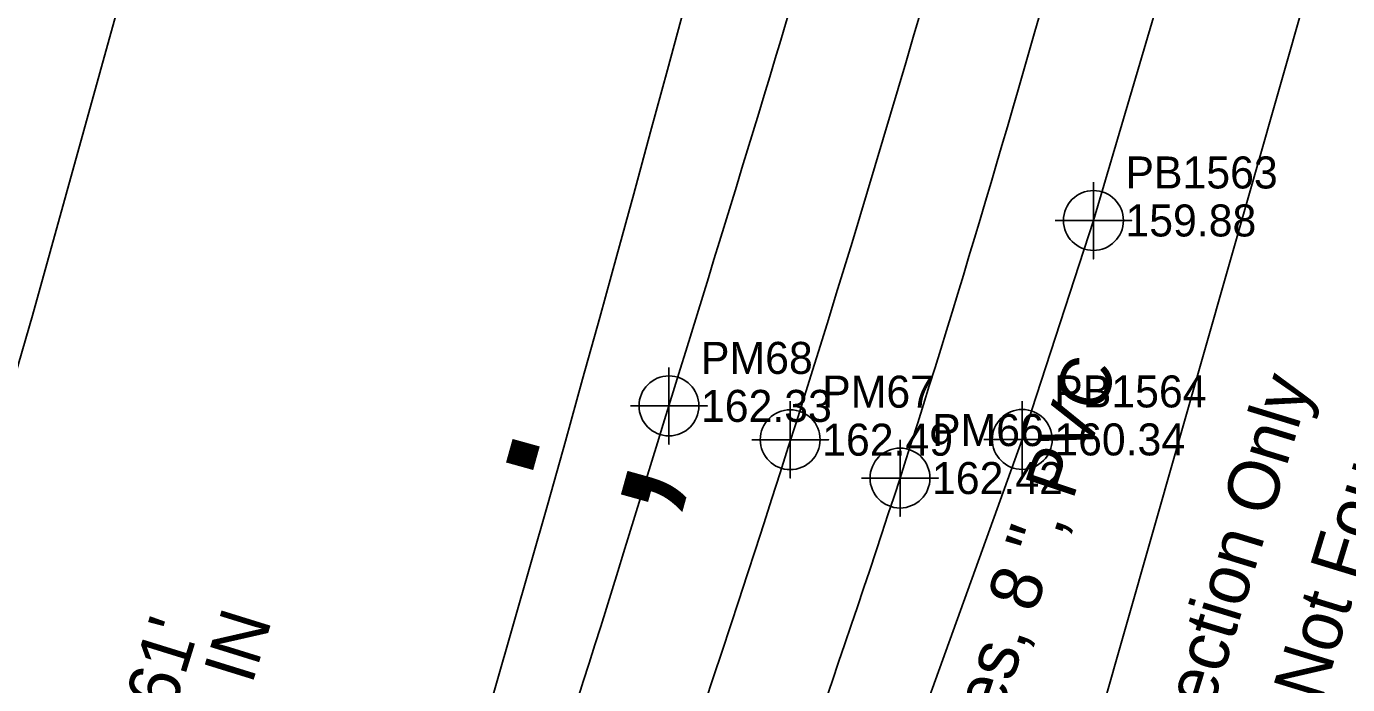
# Model space of a CAD drawing. Extents: x 2262665 to 2270527, y 505476 to 514960.
# Drawn here: x 2266229.4 to 2266332.6, y 509545.3 to 509596.7 of the extents above; entities that cross this region are included whole.
import ezdxf

# ---------------------------------------------------------------- set-up
doc = ezdxf.new("R2010")
doc.units = 0
for name, color, linetype in [('Exist DTM Crownline Cogo Elevation', 7, 'Continuous'), ('Exist DTM Crownline Cogo Number', 7, 'Continuous'), ('Exist DTM Crownline Cogo Point CELL', 7, 'Continuous'), ('Exist Guardrail', 7, 'Continuous'), ('Exist Horizontal Alignment', 7, 'Continuous'), ('Exist Right of Way Line', 7, 'Continuous'), ('Exist Roads EOP', 7, 'Continuous'), ('Exist Roads EOP Cogo Elevation', 7, 'Continuous'), ('Exist Roads EOP Cogo Number', 7, 'Continuous'), ('Exist Roads EOP Cogo Point CELL', 7, 'Continuous'), ('Exist Structure Minor Pipes CMP 18 Inch Invert', 7, 'Continuous'), ('Exist Structure Minor Pipes RCP 15 Inch Text', 7, 'Continuous'), ('Exist Utilities Water UG Line SUE LOS B', 7, 'Continuous'), ('Exist Utilities Water UG Line SUE LOS B Cogo Elevation', 7, 'Continuous'), ('Exist Utilities Water UG Line SUE LOS B Cogo Number', 7, 'Continuous'), ('Exist Utilities Water UG Line SUE LOS B Cogo Point CELL', 7, 'Continuous'), ('Exist Utilities Water UG Line SUE LOS B Text', 7, 'Continuous'), ('Scratch_Level_1', 7, 'Continuous')]:
    doc.layers.add(name, color=color, linetype=linetype)

msp = doc.modelspace()

# ---------------------------------------------------------------- linework, layer by layer
at = {"layer": 'Exist DTM Crownline Cogo Point CELL'}
msp.add_lwpolyline([(2266289.05, 509567.4), (2266289.05, 509561.4), (2266289.05, 509564.4), (2266292.05, 509564.4), (2266286.05, 509564.4)], dxfattribs=at)
msp.add_circle((2266289.05, 509564.4), 2.34, dxfattribs=at)
at = {"layer": 'Exist Guardrail'}
msp.add_lwpolyline([(2266250.16, 509652.66), (2266248.75, 509646.39), (2266242.65, 509622.25), (2266236.51, 509598.04), (2266229.87, 509574.11), (2266222.93, 509550.26), (2266213.57, 509519.42), (2266206.98, 509494.7), (2266205.22, 509487.37)], dxfattribs=at)
at = {"layer": 'Exist Horizontal Alignment'}
for centre, radius, start, end in [((2263436.25, 510359.19), 2882, 309.60499, 355.6461), ((2264959.54, 509986.45), 1394.93, 338.57573, 349.59137)]:
    msp.add_arc(centre, radius, start, end, dxfattribs=at)
at = {"layer": 'Exist Right of Way Line'}
msp.add_line((2266339.32, 509634.21), (2266310.47, 509532.92), dxfattribs=at)
at = {"layer": 'Exist Roads EOP'}
for points in [[(2266316.97, 509707.72), (2266306.12, 509661.11), (2266293.37, 509612.83), (2266279.58, 509567.04), (2266264.81, 509521.26), (2266251.78, 509486.97)], [(2266335.47, 509703.97), (2266324.5, 509656.36), (2266311.42, 509607.73), (2266297.63, 509561.4), (2266281.77, 509515.56), (2266269.41, 509480.41)]]:
    msp.add_spline(points, degree=3, dxfattribs=at)
at = {"layer": 'Exist Roads EOP Cogo Point CELL'}
for points in [[(2266279.58, 509570.04), (2266279.58, 509564.04), (2266279.58, 509567.04), (2266282.58, 509567.04), (2266276.58, 509567.04)], [(2266297.63, 509564.4), (2266297.63, 509558.4), (2266297.63, 509561.4), (2266300.63, 509561.4), (2266294.63, 509561.4)]]:
    msp.add_lwpolyline(points, dxfattribs=at)
for centre in [(2266279.58, 509567.04), (2266297.63, 509561.4)]:
    msp.add_circle(centre, 2.34, dxfattribs=at)
at = {"layer": 'Exist Utilities Water UG Line SUE LOS B'}
msp.add_lwpolyline([(2266275.52, 509476.49), (2266281.48, 509492.88), (2266288.61, 509514.28), (2266295.01, 509530.67), (2266307.18, 509564.42), (2266312.74, 509581.53), (2266318.23, 509600.17), (2266322.52, 509615.5), (2266323.02, 509617.11), (2266327.09, 509634.63), (2266333.26, 509660.07), (2266338.73, 509684.45), (2266344.64, 509710.13), (2266349.6, 509737.28), (2266354.11, 509761.83), (2266358.6, 509789.84), (2266363.32, 509817.94), (2266369.02, 509850.61), (2266373.92, 509880.48), (2266378.15, 509912.28), (2266382.04, 509940.53), (2266386.17, 509969.57), (2266389.96, 509994.37)], dxfattribs=at)
at = {"layer": 'Exist Utilities Water UG Line SUE LOS B Cogo Point CELL'}
for points in [[(2266312.74, 509584.53), (2266312.74, 509578.53), (2266312.74, 509581.53), (2266315.74, 509581.53), (2266309.74, 509581.53)], [(2266307.18, 509567.42), (2266307.18, 509561.42), (2266307.18, 509564.42), (2266310.18, 509564.42), (2266304.18, 509564.42)]]:
    msp.add_lwpolyline(points, dxfattribs=at)
for centre in [(2266312.74, 509581.53), (2266307.18, 509564.42)]:
    msp.add_circle(centre, 2.34, dxfattribs=at)
at = {"layer": 'Scratch_Level_1'}
msp.add_line((2266272.23, 509566.97), (2266272.23, 509566.97), dxfattribs=at)
msp.add_arc((2263436.25, 510359.19), 2944.56, 343.16776, 355.6461, dxfattribs=at)

# ---------------------------------------------------------------- texts
at = {"layer": 'Exist DTM Crownline Cogo Elevation'}
msp.add_text('162.49', height=2.5, dxfattribs=at).set_placement((2266291.55, 509563.15))
at = {"layer": 'Exist DTM Crownline Cogo Number'}
msp.add_text('PM67', height=2.5, dxfattribs=at).set_placement((2266291.55, 509566.9))
at = {"layer": 'Exist Roads EOP Cogo Elevation'}
for s, p in [('162.33', (2266282.08, 509565.79)), ('162.42', (2266300.13, 509560.15))]:
    msp.add_text(s, height=2.5, dxfattribs=at).set_placement(p)
at = {"layer": 'Exist Roads EOP Cogo Number'}
for s, p in [('PM68', (2266282.08, 509569.54)), ('PM66', (2266300.13, 509563.9))]:
    msp.add_text(s, height=2.5, dxfattribs=at).set_placement(p)
at = {"layer": 'Exist Structure Minor Pipes CMP 18 Inch Invert'}
for s, p in [("INV=153.61'", (2266234.21, 509521.58)), ('PIPE SILTED IN', (2266236.95, 509512.81))]:
    msp.add_text(s, height=4, rotation=72.7639, dxfattribs=at).set_placement(p)
at = {"layer": 'Exist Structure Minor Pipes RCP 15 Inch Text'}
for s, p in [('Direction Only', (2266319.98, 509536.64)), ('End Not Found', (2266327.33, 509533.31))]:
    msp.add_text(s, height=4, rotation=72.9875, dxfattribs=at).set_placement(p)
at = {"layer": 'Exist Utilities Water UG Line SUE LOS B Cogo Elevation'}
for s, p in [('159.88', (2266315.24, 509580.28)), ('160.34', (2266309.68, 509563.17))]:
    msp.add_text(s, height=2.5, dxfattribs=at).set_placement(p)
at = {"layer": 'Exist Utilities Water UG Line SUE LOS B Cogo Number'}
for s, p in [('PB1563', (2266315.24, 509584.03)), ('PB1564', (2266309.68, 509566.92))]:
    msp.add_text(s, height=2.5, dxfattribs=at).set_placement(p)
at = {"layer": 'Exist Utilities Water UG Line SUE LOS B Text'}
msp.add_text('Duplin Co. Utility Services, 8 ", PVC', height=4, rotation=71.4895, dxfattribs=at).set_placement((2266287.68, 509489.59))
at = {"layer": 'Scratch_Level_1'}
msp.add_text(';', height=15, rotation=74.4626, dxfattribs=at).set_placement((2266277.45, 509557.74))

doc.saveas('drawing.dxf')
